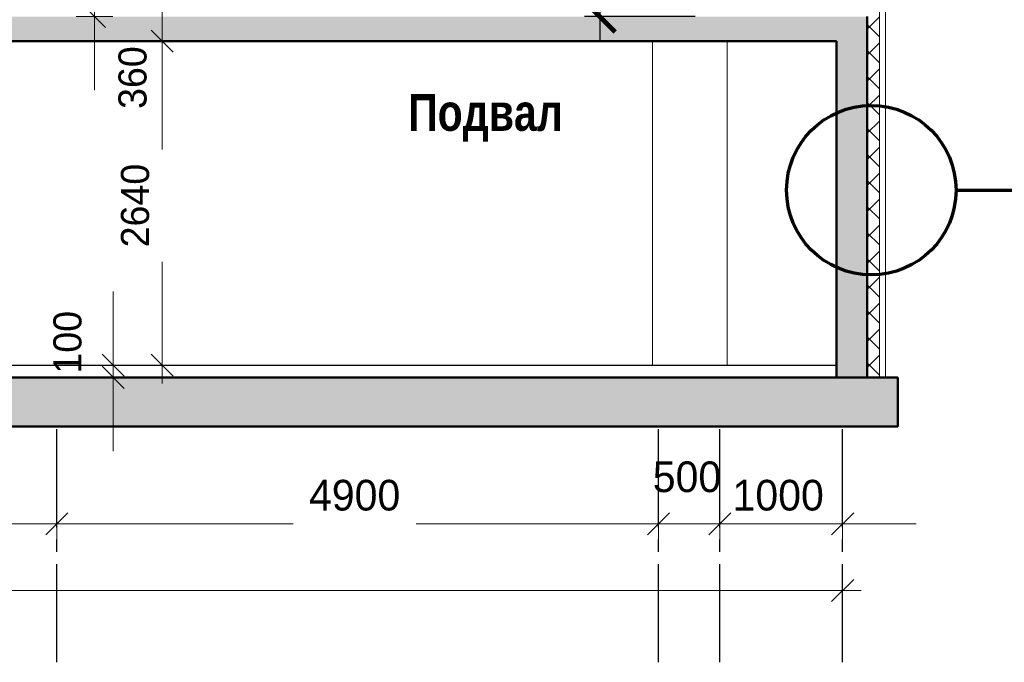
# Model space of a CAD drawing. Header units: millimetres. Extents: x 263826 to 1718326, y -423071 to 70137.
# Tile 257 of 486: x 537731 to 545751, y -95853 to -90616. Entities that reach past the tile are written whole.
import ezdxf

# ---------------------------------------------------------------- set-up
doc = ezdxf.new("R2010")
doc.units = ezdxf.units.MM
doc.linetypes.add('______5', pattern=[1100, 800, -100, 100, -100])
doc.layers.add('PDF7_Text', color=7, linetype='Continuous')
for name, color, linetype, lineweight in [('Standard', 7, 'Continuous', 25), ('размер', 1, 'Continuous', 25), ('РАЗМЕРЫ', 1, 'Continuous', 9), ('Текст', 7, 'Continuous', 25)]:
    doc.layers.add(name, color=color, linetype=linetype, lineweight=lineweight)
doc.styles.add('Century Gothic', font='GOTHIC.TTF')
doc.styles.add('GOST-2.304_Type-B', font='GOST_Common.ttf')
doc.styles.add('PDF Times New Roman', font='times.ttf')
doc.styles.add('ГОСТ', font='GOST_Common.ttf')
doc.dimstyles.new('DIMSTYLE_10', dxfattribs={"dimtxt": 250, "dimasz": 300, "dimexe": 0, "dimexo": 0, "dimgap": 125, "dimtad": 2, "dimdec": 0, "dimrnd": 1, "dimzin": 12, "dimdsep": 46, "dimtxsty": 'Century Gothic', "dimblk1": 'ALL_ML_STRICH', "dimblk2": 'ALL_ML_STRICH', "dimsah": 1, "dimcen": 0, "dimclrd": 256, "dimclre": 256, "dimclrt": 256, "dimadec": 0, "dimazin": 0, "dimtfac": 1, "dimtdec": 0, "dimtix": 1, "dimtmove": 2, "dimatfit": 3, "dimfxl": 0, "dimtzin": 0, "dimlwd": 0, "dimlwe": 13, "dimarcsym": 0})
doc.dimstyles.new('DIMSTYLE_12', dxfattribs={"dimtxt": 250, "dimasz": 300, "dimexe": 0, "dimexo": 0, "dimgap": 125, "dimtad": 2, "dimdec": 0, "dimrnd": 1, "dimzin": 12, "dimdsep": 46, "dimtxsty": 'Century Gothic', "dimblk1": 'ALL_ML_STRICH', "dimblk2": 'ALL_ML_STRICH', "dimsah": 1, "dimcen": 0, "dimclrd": 256, "dimclre": 256, "dimclrt": 256, "dimadec": 0, "dimazin": 0, "dimtfac": 1, "dimtdec": 0, "dimtix": 1, "dimtmove": 2, "dimatfit": 3, "dimfxl": 0, "dimtvp": 1.2, "dimtzin": 0, "dimlwd": 0, "dimlwe": 13, "dimarcsym": 0})
doc.dimstyles.new('DIMSTYLE_4', dxfattribs={"dimtxt": 229, "dimasz": 300, "dimexe": 0, "dimexo": 0, "dimgap": 114.5, "dimtad": 2, "dimdec": 0, "dimrnd": 1, "dimzin": 12, "dimdsep": 46, "dimtxsty": 'Century Gothic', "dimblk1": 'ALL_ML_STRICH', "dimblk2": 'ALL_ML_STRICH', "dimsah": 1, "dimcen": 0, "dimclrd": 256, "dimclre": 256, "dimclrt": 256, "dimadec": 0, "dimazin": 0, "dimtfac": 1, "dimtdec": 0, "dimtix": 1, "dimtmove": 2, "dimatfit": 3, "dimfxl": 0, "dimtzin": 0, "dimlwd": 0, "dimlwe": 13, "dimarcsym": 0})
doc.dimstyles.new('DIMSTYLE_6', dxfattribs={"dimtxt": 229, "dimasz": 300, "dimexe": 0, "dimexo": 0, "dimgap": 114.5, "dimtad": 2, "dimdec": 0, "dimrnd": 1, "dimzin": 12, "dimdsep": 46, "dimtxsty": 'Century Gothic', "dimblk1": 'ALL_ML_STRICH', "dimblk2": 'ALL_ML_STRICH', "dimsah": 1, "dimcen": 0, "dimclrd": 256, "dimclre": 256, "dimclrt": 256, "dimadec": 0, "dimazin": 0, "dimtfac": 1, "dimtdec": 0, "dimtix": 1, "dimtmove": 2, "dimatfit": 3, "dimfxl": 0, "dimtvp": 1.2, "dimtzin": 0, "dimlwd": 0, "dimlwe": 13, "dimarcsym": 0})
doc.dimstyles.new('DIMSTYLE_7', dxfattribs={"dimtxt": 229, "dimasz": 300, "dimexe": 0, "dimexo": 0, "dimgap": 114.5, "dimtad": 2, "dimdec": 0, "dimrnd": 1, "dimzin": 12, "dimdsep": 46, "dimtxsty": 'Century Gothic', "dimblk1": 'ALL_ML_STRICH', "dimblk2": 'ALL_ML_STRICH', "dimsah": 1, "dimcen": 0, "dimclrd": 256, "dimclre": 256, "dimclrt": 256, "dimadec": 0, "dimazin": 0, "dimtfac": 1, "dimtdec": 0, "dimtix": 1, "dimtmove": 2, "dimatfit": 3, "dimfxl": 0, "dimtvp": 1.2, "dimtzin": 0, "dimlwd": 0, "dimlwe": 13, "dimarcsym": 0})
doc.dimstyles.new('DIMSTYLE_9', dxfattribs={"dimtxt": 250, "dimasz": 300, "dimexe": 0, "dimexo": 0, "dimgap": 125, "dimtad": 2, "dimdec": 0, "dimrnd": 1, "dimzin": 12, "dimdsep": 46, "dimtxsty": 'Century Gothic', "dimblk1": 'ALL_ML_STRICH', "dimblk2": 'ALL_ML_STRICH', "dimsah": 1, "dimcen": 0, "dimclrd": 256, "dimclre": 256, "dimclrt": 256, "dimadec": 0, "dimazin": 0, "dimtfac": 1, "dimtdec": 0, "dimtix": 1, "dimtmove": 2, "dimatfit": 3, "dimfxl": 0, "dimtzin": 0, "dimlwd": 0, "dimlwe": 13, "dimarcsym": 0})
doc.dimstyles.new('СПДС', dxfattribs={"dimscale": 100, "dimtxt": 2.5, "dimasz": 2.5, "dimexe": 1.25, "dimexo": 0, "dimtad": 1, "dimdec": 0, "dimtxsty": 'GOST-2.304_Type-B', "dimblk": 'ARCHTICK', "dimcen": 2.5, "dimdle": 2, "dimadec": 0, "dimazin": 2, "dimtfac": 0.75, "dimtdec": 0, "dimtmove": 1, "dimatfit": 3, "dimfxl": 1, "dimtolj": 1, "dimarcsym": 1})

# ---------------------------------------------------------------- blocks, each defined once
blk = doc.blocks.new('штамп кж1.1')
at = {"layer": 'PDF7_Text', "insert": (410912, -84467.2), "char_height": 180, "width": 6881.019, "attachment_point": 7, "style": 'PDF Times New Roman'}
blk.add_mtext('\\pi1015.18152;Жилой дом со встроенными помещениями \\P\\pi311.27381;общественно-делового и коммерческого назначения на \\P\\pi667.38051;первом этаже здания и встроенно-пристроенным \\P\\pi874.76335;поликлиническим учреждением (поз. 2.2-2.3)', dxfattribs=at)
at = {"layer": 'Текст', "color": 7, "insert": (411117.5, -81801.3), "char_height": 250, "attachment_point": 1, "style": 'ГОСТ'}
blk.add_mtext_dynamic_manual_height_columns('\\pi594.35517;{\\fTimes New Roman|b0|i0|c204|p18;\\C256;Строительство жилого комплекса со  встроенными помещениями \\P\\pi1441.86779;общественного-делового, коммерческого назначения и \\P\\pi41.3631;поликлиническим учреждением по адресу: г. Чита, ул. 1-я Коллективная}', width=11543.072, gutter_width=12.5, heights=[0], dxfattribs=at)
blk = doc.blocks.new('ALL_ML_STRICH')
at = {"color": 0, "linetype": 'ByBlock', "lineweight": -2}
for p, q in [((-0.3, -0.3), (0.3, 0.3)), ((0, -0.5), (0, 0.5)), ((-1, 0), (0.5, 0))]:
    blk.add_line(p, q, dxfattribs=at)
blk = doc.blocks.new('*D2351')
at = {"layer": 'DEFPOINTS', "color": 0, "linetype": 'Continuous', "lineweight": 0, "transparency": 16777216}
for p in [(538491.6, -93430.9), (538491.6, -93430.9), (538491.6, -93530.9)]:
    blk.add_point(p, dxfattribs=at)
at = {"layer": 'Standard', "color": 218, "linetype": 'Continuous', "lineweight": 0, "transparency": 16777216}
for p, q in [((538491.6, -93130.9), (538491.6, -92830.9)), ((538491.6, -93530.9), (538491.6, -93430.9)), ((538491.6, -93830.9), (538491.6, -94130.9))]:
    blk.add_line(p, q, dxfattribs=at)
at = {"layer": 'Standard', "color": 218, "linetype": 'Continuous', "lineweight": 0, "transparency": 16777216, "xscale": 300, "yscale": 300, "zscale": 300}
for p, rotation in [((538491.6, -93430.9), 270), ((538491.6, -93530.9), 90)]:
    blk.add_blockref('ALL_ML_STRICH', p, dxfattribs=dict(at, rotation=rotation))
at = {"layer": 'Standard', "color": 218, "linetype": 'Continuous', "lineweight": 13, "transparency": 16777216, "insert": (538121.3, -93244.8), "char_height": 229, "width": 490.714, "attachment_point": 5, "rotation": 90, "style": 'Century Gothic'}
blk.add_mtext('100', dxfattribs=at)
blk = doc.blocks.new('*D2357')
at = {"layer": 'DEFPOINTS', "color": 0, "linetype": 'Continuous', "lineweight": 0, "transparency": 16777216}
for p in [(538339.9, -90430.9), (538339.9, -90430.9), (538339.9, -90590.9)]:
    blk.add_point(p, dxfattribs=at)
at = {"layer": 'Standard', "color": 218, "linetype": 'Continuous', "lineweight": 0, "transparency": 16777216}
for p, q in [((538339.9, -90130.9), (538339.9, -89830.9)), ((538339.9, -90590.9), (538339.9, -90430.9)), ((538339.9, -90890.9), (538339.9, -91190.9))]:
    blk.add_line(p, q, dxfattribs=at)
at = {"layer": 'Standard', "color": 218, "linetype": 'Continuous', "lineweight": 0, "transparency": 16777216, "xscale": 300, "yscale": 300, "zscale": 300}
for p, rotation in [((538339.9, -90430.9), 270), ((538339.9, -90590.9), 90)]:
    blk.add_blockref('ALL_ML_STRICH', p, dxfattribs=dict(at, rotation=rotation))
at = {"layer": 'Standard', "color": 218, "linetype": 'Continuous', "lineweight": 13, "transparency": 16777216, "insert": (538027.9, -90245.9), "char_height": 229, "width": 490.714, "attachment_point": 5, "rotation": 90, "style": 'Century Gothic'}
blk.add_mtext('160', dxfattribs=at)
blk = doc.blocks.new('*D2349')
at = {"layer": 'DEFPOINTS', "color": 0, "linetype": 'Continuous', "lineweight": 0, "transparency": 16777216}
for p in [(526534.2, -95268.7), (544434.2, -95268.7), (544434.2, -95268.7)]:
    blk.add_point(p, dxfattribs=at)
at = {"layer": 'Standard', "color": 218, "linetype": 'Continuous', "lineweight": 0, "transparency": 16777216}
for p, q in [((526834.2, -95268.7), (534874.7, -95268.7)), ((544134.2, -95268.7), (536028.5, -95268.7))]:
    blk.add_line(p, q, dxfattribs=at)
at = {"layer": 'Standard', "color": 218, "linetype": 'Continuous', "lineweight": 0, "transparency": 16777216, "xscale": 300, "yscale": 300, "zscale": 300, "rotation": 180}
blk.add_blockref('ALL_ML_STRICH', (526534.2, -95268.7), dxfattribs=at)
at = {"layer": 'Standard', "color": 218, "linetype": 'Continuous', "lineweight": 0, "transparency": 16777216, "xscale": 300, "yscale": 300, "zscale": 300}
blk.add_blockref('ALL_ML_STRICH', (544434.2, -95268.7), dxfattribs=at)
at = {"layer": 'Standard', "color": 218, "linetype": 'Continuous', "lineweight": 13, "transparency": 16777216, "insert": (535451.6, -95037.4), "char_height": 250, "width": 1041.667, "attachment_point": 5, "style": 'Century Gothic'}
blk.add_mtext('17900', dxfattribs=at)
blk = doc.blocks.new('*D2333')
at = {"layer": 'DEFPOINTS', "color": 0, "linetype": 'Continuous', "lineweight": 0, "transparency": 16777216}
for p in [(535534.2, -94723.8), (538034.2, -94723.8), (538034.2, -94723.8)]:
    blk.add_point(p, dxfattribs=at)
at = {"layer": 'Standard', "color": 218, "linetype": 'Continuous', "lineweight": 0, "transparency": 16777216}
for p, q in [((535834.2, -94723.8), (536259.1, -94723.8)), ((537734.2, -94723.8), (537259.1, -94723.8))]:
    blk.add_line(p, q, dxfattribs=at)
at = {"layer": 'Standard', "color": 218, "linetype": 'Continuous', "lineweight": 0, "transparency": 16777216, "xscale": 300, "yscale": 300, "zscale": 300, "rotation": 180}
blk.add_blockref('ALL_ML_STRICH', (535534.2, -94723.8), dxfattribs=at)
at = {"layer": 'Standard', "color": 218, "linetype": 'Continuous', "lineweight": 0, "transparency": 16777216, "xscale": 300, "yscale": 300, "zscale": 300}
blk.add_blockref('ALL_ML_STRICH', (538034.2, -94723.8), dxfattribs=at)
at = {"layer": 'Standard', "color": 218, "linetype": 'Continuous', "lineweight": 13, "transparency": 16777216, "insert": (536759.1, -94492.6), "char_height": 250, "width": 833.333, "attachment_point": 5, "style": 'Century Gothic'}
blk.add_mtext('2500', dxfattribs=at)
blk = doc.blocks.new('*D2334')
at = {"layer": 'DEFPOINTS', "color": 0, "linetype": 'Continuous', "lineweight": 0, "transparency": 16777216}
for p in [(538034.2, -94723.8), (542934.2, -94723.8), (542934.2, -94723.8)]:
    blk.add_point(p, dxfattribs=at)
at = {"layer": 'Standard', "color": 218, "linetype": 'Continuous', "lineweight": 0, "transparency": 16777216}
for p, q in [((538334.2, -94723.8), (539958.3, -94723.8)), ((542634.2, -94723.8), (540959.8, -94723.8))]:
    blk.add_line(p, q, dxfattribs=at)
at = {"layer": 'Standard', "color": 218, "linetype": 'Continuous', "lineweight": 0, "transparency": 16777216, "xscale": 300, "yscale": 300, "zscale": 300, "rotation": 180}
blk.add_blockref('ALL_ML_STRICH', (538034.2, -94723.8), dxfattribs=at)
at = {"layer": 'Standard', "color": 218, "linetype": 'Continuous', "lineweight": 0, "transparency": 16777216, "xscale": 300, "yscale": 300, "zscale": 300}
blk.add_blockref('ALL_ML_STRICH', (542934.2, -94723.8), dxfattribs=at)
at = {"layer": 'Standard', "color": 218, "linetype": 'Continuous', "lineweight": 13, "transparency": 16777216, "insert": (540459.1, -94492.6), "char_height": 250, "width": 833.333, "attachment_point": 5, "style": 'Century Gothic'}
blk.add_mtext('4900', dxfattribs=at)
blk = doc.blocks.new('*D2335')
at = {"layer": 'DEFPOINTS', "color": 0, "linetype": 'Continuous', "lineweight": 0, "transparency": 16777216}
for p in [(542934.2, -94723.8), (543434.2, -94723.8), (543434.2, -94723.8)]:
    blk.add_point(p, dxfattribs=at)
at = {"layer": 'Standard', "color": 218, "linetype": 'Continuous', "lineweight": 0, "transparency": 16777216}
for p, q in [((542634.2, -94723.8), (542334.2, -94723.8)), ((542934.2, -94723.8), (543434.2, -94723.8)), ((543734.2, -94723.8), (544034.2, -94723.8))]:
    blk.add_line(p, q, dxfattribs=at)
at = {"layer": 'Standard', "color": 218, "linetype": 'Continuous', "lineweight": 0, "transparency": 16777216, "xscale": 300, "yscale": 300, "zscale": 300}
blk.add_blockref('ALL_ML_STRICH', (542934.2, -94723.8), dxfattribs=at)
at = {"layer": 'Standard', "color": 218, "linetype": 'Continuous', "lineweight": 0, "transparency": 16777216, "xscale": 300, "yscale": 300, "zscale": 300, "rotation": 180}
blk.add_blockref('ALL_ML_STRICH', (543434.2, -94723.8), dxfattribs=at)
at = {"layer": 'Standard', "color": 218, "linetype": 'Continuous', "lineweight": 13, "transparency": 16777216, "insert": (543166.5, -94342.6), "char_height": 250, "width": 625, "attachment_point": 5, "style": 'Century Gothic'}
blk.add_mtext('500', dxfattribs=at)
blk = doc.blocks.new('*D2336')
at = {"layer": 'DEFPOINTS', "color": 0, "linetype": 'Continuous', "lineweight": 0, "transparency": 16777216}
for p in [(543434.2, -94723.8), (544434.2, -94723.8), (544434.2, -94723.8)]:
    blk.add_point(p, dxfattribs=at)
at = {"layer": 'Standard', "color": 218, "linetype": 'Continuous', "lineweight": 0, "transparency": 16777216}
for p, q in [((543134.2, -94723.8), (542834.2, -94723.8)), ((543434.2, -94723.8), (544434.2, -94723.8)), ((544734.2, -94723.8), (545034.2, -94723.8))]:
    blk.add_line(p, q, dxfattribs=at)
at = {"layer": 'Standard', "color": 218, "linetype": 'Continuous', "lineweight": 0, "transparency": 16777216, "xscale": 300, "yscale": 300, "zscale": 300}
blk.add_blockref('ALL_ML_STRICH', (543434.2, -94723.8), dxfattribs=at)
at = {"layer": 'Standard', "color": 218, "linetype": 'Continuous', "lineweight": 0, "transparency": 16777216, "xscale": 300, "yscale": 300, "zscale": 300, "rotation": 180}
blk.add_blockref('ALL_ML_STRICH', (544434.2, -94723.8), dxfattribs=at)
at = {"layer": 'Standard', "color": 218, "linetype": 'Continuous', "lineweight": 13, "transparency": 16777216, "insert": (543909.1, -94492.6), "char_height": 250, "width": 833.333, "attachment_point": 5, "style": 'Century Gothic'}
blk.add_mtext('1000', dxfattribs=at)
blk = doc.blocks.new('*D2308')
at = {"layer": 'DEFPOINTS', "color": 0, "linetype": 'Continuous', "lineweight": 0, "transparency": 16777216}
for p in [(538892.1, -90790.9), (538892.1, -90790.9), (538892.1, -93430.9)]:
    blk.add_point(p, dxfattribs=at)
at = {"layer": 'Standard', "color": 218, "linetype": 'Continuous', "lineweight": 0, "transparency": 16777216}
for p, q in [((538892.1, -91090.9), (538892.1, -91672.7)), ((538892.1, -93130.9), (538892.1, -92588.7))]:
    blk.add_line(p, q, dxfattribs=at)
at = {"layer": 'Standard', "color": 218, "linetype": 'Continuous', "lineweight": 0, "transparency": 16777216, "xscale": 300, "yscale": 300, "zscale": 300}
for p, rotation in [((538892.1, -90790.9), 90), ((538892.1, -93430.9), 270)]:
    blk.add_blockref('ALL_ML_STRICH', p, dxfattribs=dict(at, rotation=rotation))
at = {"layer": 'Standard', "color": 218, "linetype": 'Continuous', "lineweight": 13, "transparency": 16777216, "insert": (538671.8, -92130.7), "char_height": 229, "width": 654.286, "attachment_point": 5, "rotation": 90, "style": 'Century Gothic'}
blk.add_mtext('2640', dxfattribs=at)
blk = doc.blocks.new('*D2309')
at = {"layer": 'DEFPOINTS', "color": 0, "linetype": 'Continuous', "lineweight": 0, "transparency": 16777216}
for p in [(538892.1, -90430.9), (538892.1, -90430.9), (538892.1, -90790.9)]:
    blk.add_point(p, dxfattribs=at)
at = {"layer": 'Standard', "color": 218, "linetype": 'Continuous', "lineweight": 0, "transparency": 16777216}
for p, q in [((538892.1, -90130.9), (538892.1, -89830.9)), ((538892.1, -90790.9), (538892.1, -90430.9)), ((538892.1, -91090.9), (538892.1, -91390.9))]:
    blk.add_line(p, q, dxfattribs=at)
at = {"layer": 'Standard', "color": 218, "linetype": 'Continuous', "lineweight": 0, "transparency": 16777216, "xscale": 300, "yscale": 300, "zscale": 300}
for p, rotation in [((538892.1, -90430.9), 270), ((538892.1, -90790.9), 90)]:
    blk.add_blockref('ALL_ML_STRICH', p, dxfattribs=dict(at, rotation=rotation))
at = {"layer": 'Standard', "color": 218, "linetype": 'Continuous', "lineweight": 13, "transparency": 16777216, "insert": (538651.3, -91088), "char_height": 229, "width": 490.714, "attachment_point": 5, "rotation": 90, "style": 'Century Gothic'}
blk.add_mtext('360', dxfattribs=at)
blk = doc.blocks.new('_ArchTick')
at = {"color": 0, "linetype": 'ByBlock', "const_width": 0.15}
blk.add_lwpolyline([(-0.5, -0.5), (0.5, 0.5)], dxfattribs=at)
blk = doc.blocks.new('*D2367')
at = {"layer": 'DEFPOINTS', "color": 0, "transparency": 16777216}
for p in [(543234.2, -87010.9), (542456, -90590.9), (543234.2, -90590.9)]:
    blk.add_point(p, dxfattribs=at)
at = {"layer": 'РАЗМЕРЫ', "color": 0, "lineweight": -2, "transparency": 16777216}
for p, q in [((542456, -86810.9), (542456, -90790.9)), ((543234.2, -87010.9), (542331, -87010.9)), ((543234.2, -90590.9), (542331, -90590.9))]:
    blk.add_line(p, q, dxfattribs=at)
at = {"layer": 'РАЗМЕРЫ', "color": 0, "lineweight": -2, "transparency": 16777216, "xscale": 250, "yscale": 250, "zscale": 250}
for p, rotation in [((542456, -87010.9), 90), ((542456, -90590.9), 270)]:
    blk.add_blockref('_ArchTick', p, dxfattribs=dict(at, rotation=rotation))
at = {"layer": 'РАЗМЕРЫ', "color": 0, "lineweight": 0, "transparency": 16777216, "insert": (542268.5, -88800.9), "char_height": 250, "attachment_point": 5, "rotation": 90, "style": 'GOST-2.304_Type-B'}
blk.add_mtext('\\A1;3580', dxfattribs=at)

msp = doc.modelspace()

# ---------------------------------------------------------------- hatches: boundary and pattern name
at = {"layer": 'Standard', "linetype": 'Continuous', "lineweight": 18, "transparency": 33554687}
h = msp.add_hatch(dxfattribs=at)
h.set_pattern_fill('__________6', color=41, scale=100, style=0, pattern_type=2)
h.set_pattern_definition([(45, (277473.13, 108835.89), (-106.06602, 106.06602), []), (135, (277473.13, 108835.89), (-106.06602, -106.06602), [])])
h.paths.add_polyline_path([(544734.21763, -90530.92275), (544634.21763, -90530.92275), (544634.21763, -93530.92275), (544734.21763, -93530.92275)], flags=0)
at = {"layer": 'Standard', "linetype": 'Continuous', "lineweight": 25, "true_color": 0xf1f1f1, "transparency": 33554687}
for points in [[(526334.21797, -90590.92275), (526334.21797, -93530.92275), (526584.21797, -93530.92275), (526584.21797, -90790.92275), (544384.21763, -90790.92275), (544384.21763, -93530.92275), (544634.21763, -93530.92275), (544634.21763, -90590.92275)], [(544884.21763, -93530.92275), (522084.21797, -93530.92275), (522084.21797, -93930.92275), (544884.21763, -93930.92275)]]:
    msp.add_hatch(color=7, dxfattribs=at).paths.add_polyline_path(points)

# ---------------------------------------------------------------- linework, layer by layer
at = {"layer": 'Standard', "color": 41, "linetype": 'Continuous', "lineweight": 13, "transparency": 33554687}
msp.add_line((544734.21763, -93530.92275), (544734.21763, -90530.92275), dxfattribs=at)
at = {"layer": 'Standard', "color": 7, "linetype": 'Continuous', "lineweight": 13, "transparency": 33554687}
for p, q in [((544784.21763, -93530.92275), (544784.21763, -90530.92275)), ((542884.21763, -90790.92275), (542884.21763, -93430.92275)), ((543494.21729, -90790.92275), (543494.21729, -93430.92275))]:
    msp.add_line(p, q, dxfattribs=at)
at = {"layer": 'Standard', "color": 7, "linetype": 'Continuous', "lineweight": 50, "transparency": 33554687}
for p, q in [((544634.21763, -90590.92275), (544634.21763, -93530.92275)), ((544384.21763, -90790.92275), (526584.21797, -90790.92275)), ((544384.21763, -90790.92275), (544384.21763, -93530.92275)), ((544884.21763, -93530.92275), (522584.21797, -93530.92275)), ((544884.21763, -93930.92275), (544884.21763, -93530.92275)), ((544884.21763, -93930.92275), (522084.21797, -93930.92275))]:
    msp.add_line(p, q, dxfattribs=at)
at = {"layer": 'Standard', "color": 136, "linetype": 'Continuous', "lineweight": 70, "transparency": 33554687}
msp.add_line((545357.67528, -92005.40104), (548014.45338, -92005.40104), dxfattribs=at)
at = {"layer": 'Standard', "color": 7, "linetype": 'Continuous', "lineweight": 25, "transparency": 33554687}
msp.add_line((532384.21763, -93430.92275), (544384.21763, -93430.92275), dxfattribs=at)
at = {"layer": 'Standard', "color": 16, "linetype": '______5', "lineweight": 25, "transparency": 33554687}
for p, q in [((538034.21797, -95852.99696), (538034.21797, -93930.92275)), ((542934.21797, -95852.99696), (542934.21797, -93930.92275)), ((543434.21797, -95852.99696), (543434.21797, -93930.92275)), ((544434.21791, -95852.99696), (544434.21791, -93930.92275))]:
    msp.add_line(p, q, dxfattribs=at)
at = {"layer": 'Standard', "color": 136, "linetype": 'Continuous', "lineweight": 70, "transparency": 33554687}
msp.add_circle((544667.64887, -92005.40104), 690.0264, dxfattribs=at)

# ---------------------------------------------------------------- block references
at = {"layer": 'размер'}
msp.add_blockref('штамп кж1.1', (77485.34545, -8715.70222), dxfattribs=at)

# ---------------------------------------------------------------- texts
at = {"layer": 'Standard', "color": 7, "linetype": 'Continuous', "lineweight": 13, "transparency": 33554687, "insert": (540894.93074, -91608.76973), "char_height": 300, "width": 1416.6666667, "attachment_point": 7, "style": 'Century Gothic'}
msp.add_mtext('\\A1;{\\fCentury Gothic|i0|b1;\\H300.000000;\\W0.833333;\\C7;Подвал}\\P', dxfattribs=at)
at = {"layer": 'Текст', "color": 7, "insert": (488343.66991, -93349.92357), "char_height": 250, "attachment_point": 1, "style": 'ГОСТ'}
msp.add_mtext_dynamic_manual_height_columns('\\pi3500;\\P\\pi1571.59091;План пилонов 1-го этажа{\\H1.83333x; }', width=7000, gutter_width=12.5, heights=[1500], dxfattribs=at)

# ---------------------------------------------------------------- dimensions: what is measured, and where the dimension line sits
at = {"layer": 'Standard', "color": 218, "linetype": 'Continuous', "lineweight": 13, "true_color": 0x500050, "transparency": 33554687}
for base, p1, p2, dimstyle, picture, middle in [((538339.88595, -90430.92275), (538339.88595, -90590.92275), (538339.88595, -90430.92275), 'DIMSTYLE_7', '*D2357', (538027.86057, -90245.90358)), ((538892.06501, -90430.92275), (538892.06501, -90790.92275), (538892.06501, -90430.92275), 'DIMSTYLE_7', '*D2309', (538651.25645, -91087.96546)), ((538892.06501, -90790.92275), (538892.06501, -93430.92275), (538892.06501, -90790.92275), 'DIMSTYLE_4', '*D2308', (538671.80498, -92130.67142)), ((538491.58773, -93430.92275), (538491.58773, -93530.92275), (538491.58773, -93430.92275), 'DIMSTYLE_6', '*D2351', (538121.3277, -93244.81687))]:
    dim = msp.add_linear_dim(base=base, p1=p1, p2=p2, angle=90, dimstyle=dimstyle, override={"dimpost": '<>', "dimclrd": 218, "dimclre": 218, "dimclrt": 218, "dimlwd": 0, "dimlwe": 13}, dxfattribs=at)
    dim.commit()
    dim.dimension.update_dxf_attribs({"geometry": picture, "text_midpoint": middle, "dimtype": 160})
for base, p1, p2, dimstyle, picture, middle in [((543434.21797, -94723.84182), (542934.21797, -94723.84182), (543434.21797, -94723.84182), 'DIMSTYLE_12', '*D2335', (543166.52167, -94342.55358)), ((538034.21797, -94723.84182), (535534.21797, -94723.84182), (538034.21797, -94723.84182), 'DIMSTYLE_10', '*D2333', (536759.06501, -94492.55358)), ((542934.21797, -94723.84182), (538034.21797, -94723.84182), (542934.21797, -94723.84182), 'DIMSTYLE_10', '*D2334', (540459.06501, -94492.55358)), ((544434.21791, -94723.84182), (543434.21797, -94723.84182), (544434.21791, -94723.84182), 'DIMSTYLE_10', '*D2336', (543909.06498, -94492.55358)), ((544434.21791, -95268.65211), (526534.21797, -95268.65211), (544434.21791, -95268.65211), 'DIMSTYLE_9', '*D2349', (535451.60832, -95037.36387))]:
    dim = msp.add_linear_dim(base=base, p1=p1, p2=p2, dimstyle=dimstyle, override={"dimpost": '<>', "dimclrd": 218, "dimclre": 218, "dimclrt": 218, "dimlwd": 0, "dimlwe": 13}, dxfattribs=at)
    dim.commit()
    dim.dimension.update_dxf_attribs({"geometry": picture, "text_midpoint": middle, "dimtype": 160})
at = {"layer": 'РАЗМЕРЫ', "color": 1, "lineweight": 0}
dim = msp.add_linear_dim(base=(542456.03166, -90590.92275), p1=(543234.21729, -87010.92275), p2=(543234.21729, -90590.92275), angle=90, dimstyle='СПДС', dxfattribs=at)
dim.commit()
dim.dimension.update_dxf_attribs({"geometry": '*D2367', "text_midpoint": (542268.53166, -88800.92275)})

doc.saveas('drawing.dxf')
